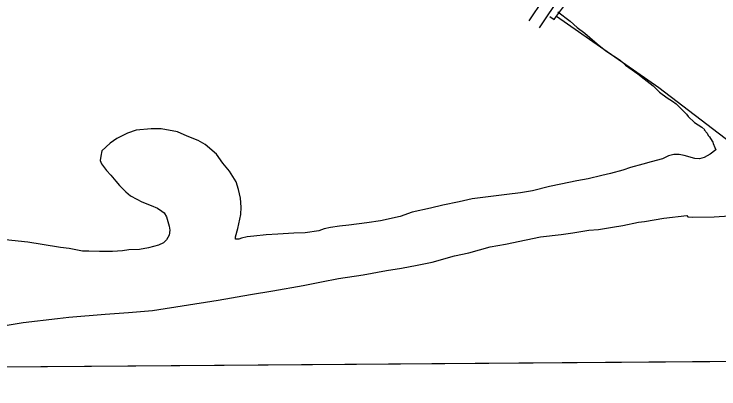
# Model space of a CAD drawing. Extents: x 3535183 to 3573198, y 534952 to 560562.
# Drawn here: x 3546498 to 3548241, y 540353 to 541279 of the extents above; entities that cross this region are included whole.
import ezdxf

# ---------------------------------------------------------------- set-up
doc = ezdxf.new("R2010")
doc.units = 0
for name, color, linetype in [('V-GRID-FRAM', 7, 'Continuous'), ('V-ROAD-CNTR', 7, 'Continuous'), ('V-SITE-VEGE', 7, 'Continuous'), ('V-TOPO-SHOR', 7, 'Continuous')]:
    doc.layers.add(name, color=color, linetype=linetype)

msp = doc.modelspace()

# ---------------------------------------------------------------- linework, layer by layer
at = {"layer": 'V-GRID-FRAM'}
msp.add_lwpolyline([(3539245.8, 558535.3), (3570887.5, 558774.6), (3571033, 540592.1), (3539375.4, 540352.7), (3539245.8, 558535.3)], dxfattribs=at)
at = {"layer": 'V-ROAD-CNTR'}
for points in [[(3547772, 541262.3), (3547984.6, 541579.9), (3548058.4, 541701.6), (3548076.8, 541744), (3548100.3, 541772.2)], [(3547796.9, 541245.6), (3548009.9, 541563.7), (3548085.2, 541687.8), (3548102.7, 541728.1), (3548123.3, 541753)]]:
    msp.add_lwpolyline(points, dxfattribs=at)
at = {"layer": 'V-SITE-VEGE'}
for p, q in [((3547842.7, 541284.8), (3547872.8, 541261.8)), ((3547872.8, 541261.8), (3547890.7, 541246.4)), ((3547890.7, 541246.4), (3547909.6, 541232.2)), ((3547909.6, 541232.2), (3547939.8, 541205.9)), ((3547939.8, 541205.9), (3547961, 541188.4)), ((3547961, 541188.4), (3547996.6, 541165.4)), ((3547996.6, 541165.4), (3548010, 541153.4)), ((3548010, 541153.4), (3548040.1, 541131.5)), ((3548040.1, 541131.5), (3548055.7, 541119.5)), ((3548055.7, 541119.5), (3548078, 541102)), ((3548078, 541102), (3548093.6, 541086.6)), ((3548093.6, 541086.6), (3548112.6, 541072.4)), ((3548112.6, 541072.4), (3548125.9, 541063.6)), ((3548125.9, 541063.6), (3548134.9, 541057.1)), ((3548134.9, 541057.1), (3548160.5, 541031.8)), ((3548160.5, 541031.8), (3548165, 541026.3)), ((3548165, 541026.3), (3548180.7, 541011)), ((3548180.7, 541011), (3548198.5, 541000.1)), ((3546800.1, 540992), (3546779.2, 540985.2)), ((3546837.7, 540995.7), (3546800.1, 540992)), ((3546862.1, 540995.9), (3546837.7, 540995.7)), ((3546902, 540988.5), (3546862.1, 540995.9)), ((3548198.5, 541000.1), (3548206.3, 540993.5)), ((3548206.3, 540993.5), (3548204.1, 540993.5)), ((3548204.1, 540993.5), (3548211.9, 540984.7)), ((3546779.2, 540985.2), (3546752.7, 540971.7)), ((3546926.5, 540977.7), (3546902, 540988.5)), ((3546953.2, 540966.8), (3546926.5, 540977.7)), ((3548211.9, 540984.7), (3548214.2, 540979.2)), ((3548214.2, 540979.2), (3548217.5, 540975.9)), ((3548217.5, 540975.9), (3548219.8, 540971.5)), ((3546736.2, 540960.5), (3546715.3, 540941.4)), ((3546752.7, 540971.7), (3546736.2, 540960.5)), ((3546971, 540957), (3546953.2, 540966.8)), ((3546998.9, 540932.9), (3546971, 540957)), ((3548219.8, 540971.5), (3548225.4, 540962.6)), ((3548225.4, 540962.6), (3548226.5, 540959.3)), ((3548226.5, 540959.3), (3548231, 540949.4)), ((3546715.3, 540941.4), (3546713.2, 540928.1)), ((3548233.3, 540943.9), (3548219, 540932.7)), ((3548231, 540949.4), (3548233.3, 540943.9)), ((3546713.2, 540928.1), (3546711.1, 540917.1)), ((3547014.5, 540910.9), (3546998.9, 540932.9)), ((3548101.7, 540921.7), (3548073, 540913.7)), ((3548116.1, 540928.5), (3548101.7, 540921.7)), ((3548129.3, 540931.9), (3548116.1, 540928.5)), ((3548142.6, 540932), (3548129.3, 540931.9)), ((3548154.8, 540929.9), (3548142.6, 540932)), ((3548181.4, 540922.4), (3548154.8, 540929.9)), ((3548192.5, 540921.4), (3548181.4, 540922.4)), ((3548204.7, 540924.8), (3548192.5, 540921.4)), ((3548219, 540932.7), (3548204.7, 540924.8)), ((3546711.1, 540917.1), (3546714.5, 540909.3)), ((3546714.5, 540909.3), (3546726.8, 540892.8)), ((3547031.3, 540891.1), (3547014.5, 540910.9)), ((3548053.1, 540908), (3548022.2, 540899.9)), ((3548073, 540913.7), (3548053.1, 540908)), ((3546726.8, 540892.8), (3546738, 540880.8)), ((3547047.1, 540864.7), (3547031.3, 540891.1)), ((3548003.4, 540893.1), (3547972.5, 540885.1)), ((3548022.2, 540899.9), (3548003.4, 540893.1)), ((3546738, 540880.8), (3546750.3, 540866.5)), ((3547917.3, 540872.4), (3547889.6, 540866.7)), ((3547951.5, 540880.5), (3547917.3, 540872.4)), ((3547972.5, 540885.1), (3547951.5, 540880.5)), ((3546750.3, 540866.5), (3546759.3, 540855.5)), ((3546759.3, 540855.5), (3546774.9, 540840.1)), ((3547052.8, 540845.9), (3547047.1, 540864.7)), ((3547822.2, 540852.8), (3547780.2, 540842.4)), ((3547849.9, 540858.5), (3547822.2, 540852.8)), ((3547889.6, 540866.7), (3547849.9, 540858.5)), ((3546774.9, 540840.1), (3546786.1, 540830.2)), ((3547058.5, 540823.8), (3547052.8, 540845.9)), ((3547750.4, 540837.7), (3547716.1, 540833)), ((3547780.2, 540842.4), (3547750.4, 540837.7)), ((3546786.1, 540830.2), (3546801.7, 540821.5)), ((3546801.7, 540821.5), (3546813.9, 540815)), ((3547059.8, 540801.7), (3547058.5, 540823.8)), ((3547630.9, 540822.3), (3547598.9, 540815.3)), ((3547664.1, 540827), (3547630.9, 540822.3)), ((3547716.1, 540833), (3547664.1, 540827)), ((3546813.9, 540815), (3546837.2, 540806.3)), ((3546837.2, 540806.3), (3546852.8, 540799.8)), ((3546852.8, 540799.8), (3546863.9, 540792.2)), ((3547058.9, 540784), (3547059.8, 540801.7)), ((3547528.2, 540799.2), (3547482.9, 540790)), ((3547558, 540807.2), (3547528.2, 540799.2)), ((3547598.9, 540815.3), (3547558, 540807.2)), ((3546863.9, 540792.2), (3546869.5, 540787.8)), ((3546869.5, 540787.8), (3546875.1, 540777.9)), ((3547051.4, 540749.6), (3547058.9, 540784)), ((3547482.9, 540790), (3547453.1, 540778.6)), ((3546875.1, 540777.9), (3546878.5, 540766.9)), ((3546878.5, 540766.9), (3546882, 540754.7)), ((3547404.4, 540768.2), (3547370.2, 540763.5)), ((3547453.1, 540778.6), (3547404.4, 540768.2)), ((3548003.6, 540756.9), (3548042.2, 540765)), ((3548042.2, 540765), (3548056.6, 540766.3)), ((3548056.6, 540766.3), (3548104.2, 540774.4)), ((3548104.2, 540774.4), (3548161.7, 540781.6)), ((3548161.7, 540781.6), (3548163.9, 540778.3)), ((3548163.9, 540778.3), (3548175, 540777.3)), ((3548175, 540777.3), (3548229.2, 540777.8)), ((3548229.2, 540777.8), (3548266.9, 540780.3)), ((3546882, 540754.7), (3546883.2, 540744.8)), ((3547046.1, 540728.5), (3547051.4, 540749.6)), ((3547265.1, 540748.2), (3547251.9, 540743.6)), ((3547280.6, 540751.6), (3547265.1, 540748.2)), ((3547302.7, 540755.1), (3547280.6, 540751.6)), ((3547325.9, 540757.6), (3547302.7, 540755.1)), ((3547370.2, 540763.5), (3547325.9, 540757.6)), ((3547942.7, 540746.4), (3547978.1, 540752.3)), ((3547978.1, 540752.3), (3548003.6, 540756.9)), ((3546882.2, 540732.6), (3546875.6, 540721.4)), ((3546883.2, 540744.8), (3546882.2, 540732.6)), ((3547091.4, 540730), (3547074.9, 540728.7)), ((3547121.3, 540733.6), (3547091.4, 540730)), ((3547150.1, 540735), (3547121.3, 540733.6)), ((3547189.9, 540737.5), (3547150.1, 540735)), ((3547217.6, 540738.9), (3547189.9, 540737.5)), ((3547251.9, 540743.6), (3547217.6, 540738.9)), ((3547800.1, 540728.6), (3547851, 540734.5)), ((3547851, 540734.5), (3547879.7, 540738.1)), ((3547879.7, 540738.1), (3547919.5, 540745.1)), ((3547919.5, 540745.1), (3547942.7, 540746.4)), ((3546532.4, 540715.1), (3546477, 540721.2)), ((3546567.9, 540709.8), (3546532.4, 540715.1)), ((3546867.9, 540713.6), (3546855.8, 540708)), ((3546875.6, 540721.4), (3546867.9, 540713.6)), ((3547046.1, 540723), (3547046.1, 540728.5)), ((3547053.9, 540723), (3547046.1, 540723)), ((3547060.5, 540725.3), (3547053.9, 540723)), ((3547074.9, 540728.7), (3547060.5, 540725.3)), ((3547712.8, 540710.1), (3547764.7, 540721.6)), ((3547764.7, 540721.6), (3547800.1, 540728.6)), ((3546613.4, 540702.5), (3546567.9, 540709.8)), ((3546634.4, 540699.4), (3546613.4, 540702.5)), ((3546667.7, 540693), (3546634.4, 540699.4)), ((3546781.7, 540696.2), (3546766.3, 540693.9)), ((3546808.3, 540697.6), (3546781.7, 540696.2)), ((3546830.4, 540701.1), (3546808.3, 540697.6)), ((3546855.8, 540708), (3546830.4, 540701.1)), ((3547622.2, 540689.3), (3547675.2, 540704.2)), ((3547675.2, 540704.2), (3547712.8, 540710.1)), ((3546683.2, 540693.1), (3546667.7, 540693)), ((3546709.8, 540692.3), (3546683.2, 540693.1)), ((3546741.9, 540692.6), (3546709.8, 540692.3)), ((3546766.3, 540693.9), (3546741.9, 540692.6)), ((3547531.6, 540666.4), (3547586.8, 540681.3)), ((3547586.8, 540681.3), (3547622.2, 540689.3)), ((3547495.1, 540658.3), (3547531.6, 540666.4)), ((3547361.3, 540635), (3547418.8, 540645.4)), ((3547418.8, 540645.4), (3547456.4, 540651.3)), ((3547456.4, 540651.3), (3547495.1, 540658.3)), ((3547258.5, 540617.4), (3547300.5, 540625.6)), ((3547300.5, 540625.6), (3547361.3, 540635)), ((3547138, 540595.3), (3547213.2, 540608.2)), ((3547213.2, 540608.2), (3547258.5, 540617.4)), ((3547082.8, 540586), (3547138, 540595.3)), ((3547003.2, 540572), (3547082.8, 540586)), ((3546840.6, 540546.2), (3547003.2, 540572)), ((3546723.4, 540537.4), (3546780.9, 540541.2)), ((3546780.9, 540541.2), (3546840.6, 540546.2)), ((3546520.9, 540516.8), (3546606.1, 540526.4)), ((3546606.1, 540526.4), (3546633.7, 540529.9)), ((3546633.7, 540529.9), (3546723.4, 540537.4)), ((3546471.2, 540508.6), (3546520.9, 540516.8)), ((3549024, 540425.7), (3545854.1, 540401.7))]:
    msp.add_line(p, q, dxfattribs=at)
at = {"layer": 'V-TOPO-SHOR'}
for points in [[(3547839.5, 541274.1), (3547859.4, 541300.9), (3547902.5, 541363.5), (3547950.5, 541433.6), (3547998.3, 541504), (3548059.7, 541595.3), (3548091, 541642.5)], [(3547823, 541272.9), (3547833.4, 541265.9), (3547839.5, 541274.1)], [(3547839.5, 541274.1), (3548091.9, 541097.5), (3548507.8, 540780.9), (3548903.7, 540487.6), (3548982.5, 540425.3)]]:
    msp.add_lwpolyline(points, dxfattribs=at)

doc.saveas('drawing.dxf')
